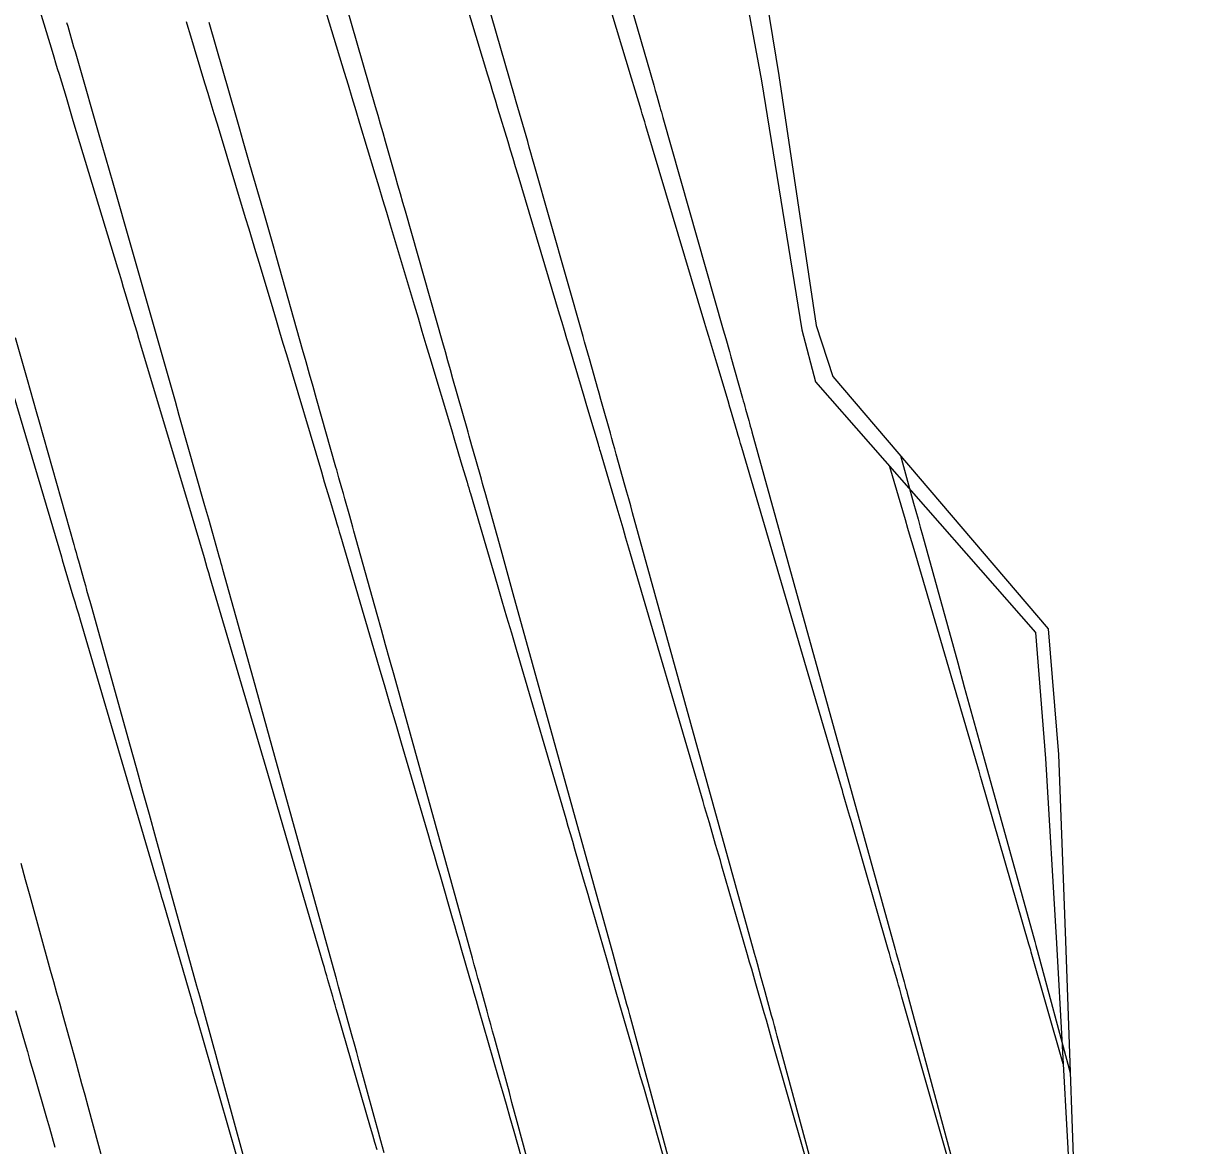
# Model space of a CAD drawing. Extents: x 954385 to 988206, y 1868364 to 1924553.
# Drawn here: x 957858.45 to 957884.45, y 1919791.61 to 1919816.22 of the extents above; entities that cross this region are included whole.
import ezdxf

# ---------------------------------------------------------------- set-up
doc = ezdxf.new("R2010")
doc.units = 0
for name, color, linetype in [('16', 7, 'Continuous'), ('24', 7, 'Continuous'), ('6', 7, 'Continuous'), ('7', 7, 'Continuous')]:
    doc.layers.add(name, color=color, linetype=linetype)

msp = doc.modelspace()

# ---------------------------------------------------------------- linework, layer by layer
at = {"layer": '16'}
for points in [[(957874.199, 1919820.14), (957875.028, 1919815.086), (957875.846, 1919809.601), (957876.214, 1919808.48), (957880.936, 1919802.941), (957881.162, 1919800.18), (957881.322, 1919796.098), (957881.557, 1919789.305), (957881.559, 1919789.232), (957884.303, 1919783.086), (957882.515, 1919778.639), (957882.074, 1919775.577), (957882.936, 1919768.939), (957883.067, 1919767.905), (957883.691, 1919762.286)], [(957871.065, 1919819.095), (957872.28, 1919814.872), (957872.314, 1919814.753), (957872.348, 1919814.635), (957872.416, 1919814.398), (957872.433, 1919814.339), (957872.45, 1919814.279), (957872.466, 1919814.22), (957872.483, 1919814.161), (957873.805, 1919809.505), (957873.833, 1919809.407), (957873.861, 1919809.31), (957873.941, 1919809.028), (957873.95, 1919808.996), (957873.973, 1919808.911), (957874.228, 1919808.006), (957874.246, 1919807.945), (957874.263, 1919807.883), (957874.28, 1919807.822), (957874.297, 1919807.76), (957874.366, 1919807.514), (957874.383, 1919807.453), (957874.4, 1919807.391), (957874.417, 1919807.33), (957874.434, 1919807.268), (957877.559, 1919795.987), (957877.582, 1919795.903), (957877.605, 1919795.819), (957877.651, 1919795.651), (957877.675, 1919795.567), (957877.698, 1919795.483), (957877.776, 1919795.196), (957877.793, 1919795.134), (957877.81, 1919795.072), (957877.826, 1919795.01), (957877.843, 1919794.948), (957879.354, 1919789.358)], [(957876.227, 1919789.433), (957874.991, 1919794.006), (957874.96, 1919794.118), (957874.93, 1919794.231), (957874.899, 1919794.344), (957874.869, 1919794.456), (957874.726, 1919794.978), (957874.705, 1919795.055), (957874.684, 1919795.131), (957874.663, 1919795.208), (957874.642, 1919795.284), (957874.558, 1919795.59), (957874.537, 1919795.667), (957874.515, 1919795.743), (957874.494, 1919795.82), (957874.473, 1919795.896), (957871.817, 1919805.487), (957871.775, 1919805.639), (957871.732, 1919805.791), (957871.69, 1919805.943), (957871.648, 1919806.095), (957871.458, 1919806.776), (957871.426, 1919806.891), (957871.394, 1919807.006), (957871.362, 1919807.121), (957871.33, 1919807.235), (957871.15, 1919807.871), (957871.121, 1919807.977), (957871.083, 1919808.11), (957871.068, 1919808.163), (957871.061, 1919808.189), (957870.868, 1919808.87), (957870.833, 1919808.993), (957870.799, 1919809.115), (957870.764, 1919809.238), (957870.729, 1919809.36), (957869.657, 1919813.133), (957869.622, 1919813.259), (957869.586, 1919813.384), (957869.55, 1919813.509), (957869.515, 1919813.634), (957869.371, 1919814.134), (957869.335, 1919814.259), (957869.299, 1919814.384), (957869.263, 1919814.509), (957869.227, 1919814.635), (957868.218, 1919818.145)], [(957873.099, 1919789.508), (957872.139, 1919793.063), (957872.094, 1919793.227), (957872.05, 1919793.39), (957872.006, 1919793.553), (957871.961, 1919793.716), (957871.754, 1919794.474), (957871.724, 1919794.585), (957871.693, 1919794.696), (957871.663, 1919794.807), (957871.632, 1919794.918), (957871.51, 1919795.362), (957871.48, 1919795.473), (957871.449, 1919795.583), (957871.418, 1919795.694), (957871.388, 1919795.805), (957869.199, 1919803.706), (957869.132, 1919803.948), (957869.065, 1919804.19), (957868.998, 1919804.433), (957868.93, 1919804.675), (957868.58, 1919805.931), (957868.553, 1919806.03), (957868.525, 1919806.128), (957868.498, 1919806.227), (957868.47, 1919806.325), (957868.327, 1919806.831), (957868.292, 1919806.958), (957868.232, 1919807.171), (957868.208, 1919807.256), (957868.184, 1919807.341), (957867.875, 1919808.431), (957867.819, 1919808.627), (957867.764, 1919808.823), (957867.708, 1919809.019), (957867.653, 1919809.215), (957866.832, 1919812.106), (957866.777, 1919812.297), (957866.723, 1919812.488), (957866.668, 1919812.679), (957866.614, 1919812.87), (957866.395, 1919813.634), (957866.34, 1919813.824), (957866.285, 1919814.015), (957866.23, 1919814.206), (957866.175, 1919814.397), (957865.371, 1919817.195)], [(957866.362, 1919791.443), (957866.29, 1919791.708), (957866.218, 1919791.973), (957866.146, 1919792.237), (957865.811, 1919793.465), (957865.762, 1919793.645), (957865.712, 1919793.825), (957865.663, 1919794.005), (957865.613, 1919794.184), (957865.415, 1919794.904), (957865.366, 1919795.084), (957865.316, 1919795.264), (957865.266, 1919795.444), (957865.216, 1919795.624), (957863.965, 1919800.143), (957863.847, 1919800.566), (957863.73, 1919800.99), (957863.612, 1919801.413), (957863.495, 1919801.836), (957862.824, 1919804.242), (957862.806, 1919804.308), (957862.788, 1919804.373), (957862.769, 1919804.439), (957862.751, 1919804.505), (957862.677, 1919804.768), (957862.64, 1919804.9), (957862.603, 1919805.031), (957862.514, 1919805.346), (957862.493, 1919805.42), (957862.472, 1919805.494), (957862.451, 1919805.569), (957862.43, 1919805.643), (957861.869, 1919807.624), (957861.782, 1919807.931), (957861.695, 1919808.239), (957861.608, 1919808.546), (957861.52, 1919808.853), (957861.171, 1919810.082), (957861.084, 1919810.39), (957860.996, 1919810.697), (957860.909, 1919811.004), (957860.821, 1919811.311), (957860.416, 1919812.721), (957860.337, 1919812.999), (957860.257, 1919813.277), (957860.177, 1919813.555), (957860.097, 1919813.833), (957859.676, 1919815.295), (957859.647, 1919815.399), (957859.617, 1919815.502), (957859.587, 1919815.605), (957859.557, 1919815.708), (957859.428, 1919816.156), (957859.403, 1919816.242)], [(957869.972, 1919789.583), (957869.286, 1919792.121), (957869.228, 1919792.335), (957869.17, 1919792.549), (957869.112, 1919792.763), (957869.054, 1919792.977), (957868.783, 1919793.969), (957868.743, 1919794.115), (957868.703, 1919794.26), (957868.663, 1919794.406), (957868.623, 1919794.551), (957868.463, 1919795.133), (957868.423, 1919795.278), (957868.382, 1919795.424), (957868.342, 1919795.569), (957868.302, 1919795.715), (957866.582, 1919801.925), (957866.49, 1919802.257), (957866.397, 1919802.59), (957866.305, 1919802.923), (957866.212, 1919803.255), (957865.702, 1919805.087), (957865.679, 1919805.169), (957865.656, 1919805.251), (957865.633, 1919805.333), (957865.61, 1919805.415), (957865.504, 1919805.791), (957865.472, 1919805.908), (957865.439, 1919806.025), (957865.373, 1919806.258), (957865.357, 1919806.317), (957865.34, 1919806.375), (957865.324, 1919806.433), (957865.307, 1919806.492), (957864.882, 1919807.992), (957864.806, 1919808.261), (957864.729, 1919808.531), (957864.653, 1919808.8), (957864.576, 1919809.07), (957864.006, 1919811.079), (957863.933, 1919811.336), (957863.86, 1919811.593), (957863.786, 1919811.849), (957863.713, 1919812.106), (957863.418, 1919813.133), (957863.345, 1919813.39), (957863.271, 1919813.646), (957863.197, 1919813.903), (957863.123, 1919814.16), (957862.524, 1919816.245)], [(957858.265, 1919809.338), (957858.529, 1919808.41), (957858.594, 1919808.178), (957858.66, 1919807.946), (957858.726, 1919807.714), (957858.792, 1919807.483), (957859.553, 1919804.794), (957859.579, 1919804.704), (957859.604, 1919804.614), (957859.63, 1919804.523), (957859.655, 1919804.433), (957859.78, 1919803.99), (957859.808, 1919803.891), (957859.835, 1919803.792), (957859.891, 1919803.595), (957859.905, 1919803.545), (957859.919, 1919803.496), (957859.933, 1919803.447), (957859.947, 1919803.397), (957860.777, 1919800.416), (957860.92, 1919799.902), (957861.062, 1919799.389), (957861.205, 1919798.876), (957861.347, 1919798.362), (957862.131, 1919795.533), (957862.19, 1919795.319), (957862.249, 1919795.104), (957862.309, 1919794.89), (957862.368, 1919794.675), (957862.604, 1919793.818), (957862.663, 1919793.604), (957862.722, 1919793.389), (957862.781, 1919793.175), (957862.839, 1919792.96), (957863.264, 1919791.406)], [(957877.695, 1919806.742), (957877.985, 1919805.696), (957878.033, 1919805.522), (957878.082, 1919805.347), (957878.13, 1919805.173), (957878.178, 1919804.999), (957878.952, 1919802.192), (957879.097, 1919801.667), (957879.242, 1919801.141), (957879.388, 1919800.615), (957879.533, 1919800.089), (957880.644, 1919796.078), (957880.667, 1919795.995), (957880.689, 1919795.913), (957880.695, 1919795.891), (957881.422, 1919793.201)], [(957860.434, 1919790.381), (957859.868, 1919792.456), (957859.799, 1919792.705), (957859.731, 1919792.954), (957859.663, 1919793.203), (957859.594, 1919793.451), (957859.32, 1919794.447), (957859.252, 1919794.696), (957859.183, 1919794.944), (957859.114, 1919795.193), (957859.045, 1919795.442), (957858.592, 1919797.078), (957858.494, 1919797.433), (957858.395, 1919797.789)]]:
    msp.add_lwpolyline(points, dxfattribs=at)
at = {"layer": '24'}
msp.add_lwpolyline([(957873.72, 1919819.988), (957874.643, 1919814.965), (957875.532, 1919809.505), (957875.829, 1919808.362), (957880.66, 1919802.859), (957880.883, 1919800.097), (957881.123, 1919796.04), (957881.491, 1919789.286), (957881.494, 1919789.214), (957884.453, 1919783.128), (957882.828, 1919778.725), (957882.228, 1919775.618), (957883.191, 1919769.007), (957881.61, 1919767.52), (957882.803, 1919762.057)], dxfattribs=at)
at = {"layer": '6'}
for points in [[(957875.962, 1919790.121), (957874.891, 1919793.874), (957874.845, 1919794.033), (957874.8, 1919794.193), (957874.754, 1919794.353), (957874.708, 1919794.512), (957874.523, 1919795.151), (957874.477, 1919795.31), (957874.431, 1919795.47), (957874.385, 1919795.63), (957874.339, 1919795.789), (957873.777, 1919797.736), (957873.743, 1919797.854), (957873.709, 1919797.973), (957873.674, 1919798.091), (957873.64, 1919798.209), (957873.503, 1919798.682), (957873.468, 1919798.801), (957873.434, 1919798.919), (957873.399, 1919799.037), (957873.365, 1919799.155), (957871.737, 1919804.709), (957871.672, 1919804.929), (957871.608, 1919805.15), (957871.543, 1919805.37), (957871.478, 1919805.59), (957871.113, 1919806.835), (957871.101, 1919806.873), (957871.09, 1919806.912), (957871.078, 1919806.951), (957871.067, 1919806.99), (957870.974, 1919807.301), (957870.815, 1919807.834), (957870.754, 1919808.038), (957870.693, 1919808.241), (957870.43, 1919809.124), (957870.376, 1919809.305), (957870.322, 1919809.486), (957870.268, 1919809.667), (957870.214, 1919809.848), (957869.304, 1919812.894), (957869.249, 1919813.078), (957869.194, 1919813.261), (957869.139, 1919813.444), (957869.084, 1919813.627), (957868.863, 1919814.359), (957868.807, 1919814.542), (957868.752, 1919814.725), (957868.697, 1919814.908), (957868.641, 1919815.091), (957867.774, 1919817.962)], [(957858.274, 1919794.567), (957858.485, 1919793.836), (957858.535, 1919793.665), (957858.584, 1919793.494), (957858.633, 1919793.324), (957858.682, 1919793.153), (957858.954, 1919792.207), (957859.016, 1919791.993), (957859.078, 1919791.778), (957859.139, 1919791.563)]]:
    msp.add_lwpolyline(points, dxfattribs=at)
at = {"layer": '7'}
for points in [[(957879.222, 1919789.629), (957877.729, 1919794.86), (957877.704, 1919794.947), (957877.679, 1919795.034), (957877.654, 1919795.121), (957877.629, 1919795.208), (957877.528, 1919795.556), (957877.503, 1919795.643), (957877.478, 1919795.73), (957877.453, 1919795.816), (957877.428, 1919795.903), (957876.626, 1919798.683), (957876.606, 1919798.754), (957876.585, 1919798.824), (957876.565, 1919798.895), (957876.544, 1919798.966), (957876.462, 1919799.25), (957876.441, 1919799.32), (957876.421, 1919799.391), (957876.4, 1919799.462), (957876.379, 1919799.533), (957874.214, 1919806.92), (957874.188, 1919807.007), (957874.163, 1919807.094), (957874.137, 1919807.181), (957874.112, 1919807.268), (957873.968, 1919807.759), (957873.954, 1919807.805), (957873.913, 1919807.943), (957873.665, 1919808.774), (957873.6, 1919808.991), (957873.492, 1919809.353), (957873.449, 1919809.497), (957873.406, 1919809.642), (957872.11, 1919813.983), (957872.084, 1919814.069), (957872.057, 1919814.156), (957872.031, 1919814.243), (957872.005, 1919814.33), (957871.874, 1919814.764), (957871.795, 1919815.025), (957870.615, 1919818.93)], [(957864.932, 1919816.994), (957865.488, 1919815.157), (957865.572, 1919814.878), (957865.657, 1919814.598), (957865.741, 1919814.319), (957865.825, 1919814.04), (957866.163, 1919812.924), (957866.247, 1919812.644), (957866.331, 1919812.365), (957866.415, 1919812.086), (957866.498, 1919811.806), (957867.022, 1919810.053), (957867.108, 1919809.764), (957867.195, 1919809.474), (957867.281, 1919809.184), (957867.368, 1919808.895), (957867.84, 1919807.313), (957867.909, 1919807.079), (957868.072, 1919806.534), (957868.184, 1919806.16), (957868.202, 1919806.097), (957868.221, 1919806.035), (957868.239, 1919805.972), (957868.258, 1919805.91), (957868.845, 1919803.912), (957868.949, 1919803.559), (957869.052, 1919803.205), (957869.156, 1919802.851), (957869.26, 1919802.497), (957870.35, 1919798.778), (957870.399, 1919798.612), (957870.447, 1919798.447), (957870.495, 1919798.281), (957870.543, 1919798.115), (957870.736, 1919797.452), (957870.784, 1919797.287), (957870.832, 1919797.121), (957870.88, 1919796.955), (957870.928, 1919796.789), (957871.249, 1919795.675), (957871.316, 1919795.443), (957871.383, 1919795.21), (957871.45, 1919794.978), (957871.518, 1919794.746), (957871.786, 1919793.817), (957871.853, 1919793.584), (957871.92, 1919793.352), (957871.987, 1919793.12), (957872.053, 1919792.887), (957872.702, 1919790.614)], [(957866.208, 1919791.507), (957866.162, 1919791.67), (957866.115, 1919791.833), (957866.068, 1919791.996), (957865.341, 1919794.51), (957865.314, 1919794.601), (957865.288, 1919794.691), (957865.262, 1919794.782), (957865.236, 1919794.873), (957865.131, 1919795.236), (957865.105, 1919795.327), (957865.079, 1919795.417), (957865.052, 1919795.508), (957865.026, 1919795.599), (957864.605, 1919797.048), (957864.539, 1919797.275), (957864.473, 1919797.502), (957864.407, 1919797.729), (957864.341, 1919797.955), (957864.075, 1919798.862), (957864.008, 1919799.089), (957863.942, 1919799.316), (957863.875, 1919799.542), (957863.809, 1919799.769), (957862.548, 1919804.061), (957862.515, 1919804.17), (957862.483, 1919804.28), (957862.45, 1919804.389), (957862.418, 1919804.499), (957862.213, 1919805.186), (957862.133, 1919805.456), (957861.024, 1919809.17), (957860.983, 1919809.31), (957860.941, 1919809.451), (957860.899, 1919809.591), (957860.857, 1919809.732), (957860.689, 1919810.293), (957860.647, 1919810.434), (957860.605, 1919810.574), (957860.563, 1919810.714), (957860.52, 1919810.855), (957859.542, 1919814.093), (957859.465, 1919814.346), (957859.389, 1919814.599), (957859.236, 1919815.104), (957859.198, 1919815.231), (957859.16, 1919815.357), (957859.121, 1919815.483), (957859.083, 1919815.61), (957858.82, 1919816.474)], [(957862.019, 1919816.266), (957862.055, 1919816.146), (957862.091, 1919816.026), (957862.425, 1919814.921), (957862.493, 1919814.696), (957862.561, 1919814.472), (957862.629, 1919814.248), (957862.696, 1919814.024), (957863.317, 1919811.971), (957863.392, 1919811.72), (957863.468, 1919811.47), (957863.543, 1919811.219), (957863.618, 1919810.968), (957863.918, 1919809.964), (957863.993, 1919809.713), (957864.068, 1919809.462), (957864.143, 1919809.211), (957864.218, 1919808.961), (957864.986, 1919806.384), (957865.051, 1919806.169), (957865.163, 1919805.791), (957865.301, 1919805.329), (957865.326, 1919805.243), (957865.352, 1919805.157), (957865.377, 1919805.071), (957865.403, 1919804.985), (957866.256, 1919802.082), (957866.377, 1919801.671), (957866.497, 1919801.26), (957866.618, 1919800.85), (957866.738, 1919800.439), (957867.336, 1919798.4), (957867.398, 1919798.187), (957867.46, 1919797.974), (957867.522, 1919797.761), (957867.584, 1919797.548), (957867.86, 1919796.598), (957867.908, 1919796.434), (957867.955, 1919796.269), (957868.003, 1919796.104), (957868.05, 1919795.94), (957868.241, 1919795.28), (957868.288, 1919795.116), (957868.336, 1919794.951), (957868.383, 1919794.786), (957868.431, 1919794.621), (957868.87, 1919793.105), (957868.955, 1919792.808), (957869.041, 1919792.511), (957869.126, 1919792.214), (957869.211, 1919791.917), (957869.55, 1919790.729)], [(957857.831, 1919809.379), (957859.281, 1919804.521), (957859.301, 1919804.455), (957859.535, 1919803.669), (957859.575, 1919803.535), (957859.614, 1919803.402), (957859.653, 1919803.269), (957859.693, 1919803.136), (957861.362, 1919797.457), (957861.387, 1919797.371), (957861.412, 1919797.286), (957861.462, 1919797.115), (957861.474, 1919797.072), (957861.487, 1919797.03), (957861.499, 1919796.987), (957861.512, 1919796.944), (957862.192, 1919794.599), (957862.212, 1919794.532), (957862.25, 1919794.398), (957863.265, 1919790.888)], [(957881.267, 1919793.392), (957880.567, 1919795.847), (957880.555, 1919795.889), (957880.517, 1919796.018), (957879.475, 1919799.629), (957879.455, 1919799.7), (957879.421, 1919799.817), (957879.408, 1919799.864), (957879.394, 1919799.91), (957878.032, 1919804.558), (957877.975, 1919804.752), (957877.918, 1919804.946), (957877.861, 1919805.14), (957877.804, 1919805.334), (957877.464, 1919806.499)]]:
    msp.add_lwpolyline(points, dxfattribs=at)

doc.saveas('drawing.dxf')
